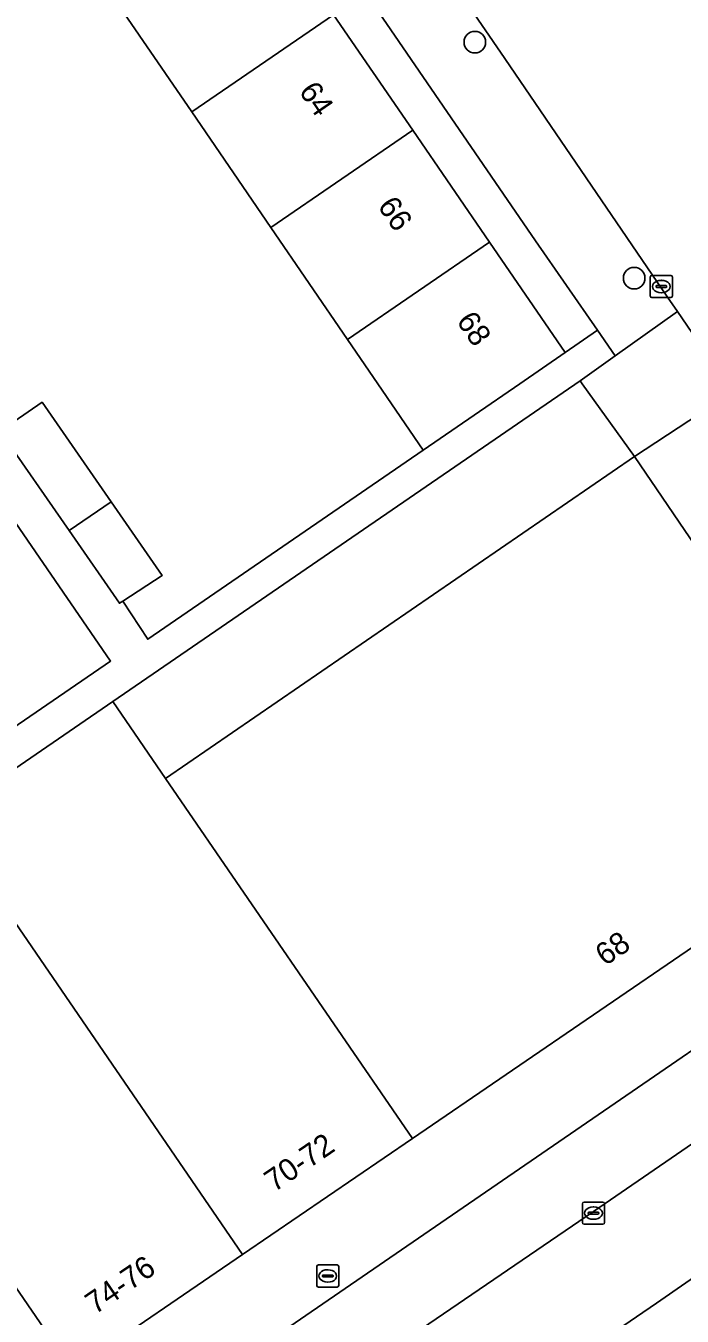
# Model space of a CAD drawing. Extents: x 157445 to 158888, y 383061 to 384688.
# Drawn here: x 158629.2 to 158659, y 383707.8 to 383766.2 of the extents above; entities that cross this region are included whole.
import ezdxf

# ---------------------------------------------------------------- set-up
doc = ezdxf.new("R2010")
doc.units = 0
for name, color, linetype in [('IMGEO_Boom', 7, 'Continuous'), ('IMGEO_Brandkraan', 7, 'Continuous'), ('IMGEO_Erf', 7, 'Continuous'), ('IMGEO_Kolk', 7, 'Continuous'), ('IMGEO_Pand', 7, 'Continuous'), ('IMGEO_Pand_nummerreeks', 7, 'Continuous'), ('IMGEO_Parkeervlak_open', 7, 'Continuous'), ('IMGEO_Rijbaan_lokaal_open', 7, 'Continuous'), ('IMGEO_Voetpad_open', 7, 'Continuous')]:
    doc.layers.add(name, color=color, linetype=linetype)

msp = doc.modelspace()

# ---------------------------------------------------------------- linework, layer by layer
at = {"layer": 'IMGEO_Boom'}
for centre in [(158649.579, 383765.462), (158656.792, 383754.78)]:
    msp.add_circle(centre, 0.489, dxfattribs=at)
at = {"layer": 'IMGEO_Brandkraan'}
for p, q in [((158642.418, 383709.183), (158642.418, 383710.035)), ((158642.493, 383710.109), (158643.345, 383710.109)), ((158643.419, 383710.035), (158643.419, 383709.183)), ((158642.677, 383709.603), (158642.677, 383709.615)), ((158643.115, 383709.566), (158642.717, 383709.566)), ((158642.72, 383709.652), (158643.118, 383709.652)), ((158642.906, 383709.889), (158642.931, 383709.889)), ((158643.161, 383709.615), (158643.161, 383709.603)), ((158643.345, 383709.109), (158642.493, 383709.109)), ((158642.929, 383709.329), (158642.904, 383709.329))]:
    msp.add_line(p, q, dxfattribs=at)
for points in [[(158642.418, 383709.183), (158642.418, 383710.035)], [(158642.493, 383710.109), (158643.345, 383710.109)], [(158643.419, 383710.035), (158643.419, 383709.183)], [(158643.345, 383709.109), (158642.493, 383709.109)]]:
    msp.add_lwpolyline(points, dxfattribs=at)
for centre, radius, start, end in [((158642.495, 383710.033), 0.0765, 91.55205, 178.44795), ((158642.495, 383710.033), 0.0765, 91.55205, 178.44795), ((158643.343, 383710.033), 0.0765, 1.55205, 88.44795), ((158643.343, 383710.033), 0.0765, 1.55205, 88.44795), ((158642.717, 383709.612), 0.0403, 85.87752, 175.75265), ((158642.714, 383709.602), 0.0366, 178.93798, 274.71019), ((158643.118, 383709.609), 0.043, 264.86636, 352.45326), ((158643.122, 383709.614), 0.0386, 1.73085, 96.63898), ((158642.495, 383709.185), 0.0765, 181.55205, 268.44795), ((158642.495, 383709.185), 0.0765, 181.55205, 268.44795), ((158643.343, 383709.185), 0.0765, 271.55205, 358.44795), ((158643.343, 383709.185), 0.0765, 271.55205, 358.44795)]:
    msp.add_arc(centre, radius, start, end, dxfattribs=at)
for centre, major_axis, ratio, start_param, end_param in [((158642.905, 383709.609), (-0.387, 0.002), 0.722429, 4.712389, 7.853982), ((158642.93, 383709.609), (-0.39, 0.002), 0.717154, 1.570796, 4.712389)]:
    msp.add_ellipse(centre, major_axis=major_axis, ratio=ratio, start_param=start_param, end_param=end_param, dxfattribs=at)
at = {"layer": 'IMGEO_Erf'}
for points in [[(158607.339, 383818.984), (158610.969, 383813.689), (158614.406, 383808.677), (158618.139, 383803.232), (158621.835, 383797.841), (158625.403, 383792.638), (158628.9, 383787.537), (158632.547, 383782.218), (158635.984, 383777.205), (158639.6, 383771.932), (158643.183, 383766.706), (158646.77, 383761.474), (158650.244, 383756.407), (158653.669, 383751.412), (158655.135, 383752.418), (158652.33, 383756.474), (158588.131, 383850.092)], [(158621.875, 383729.755), (158633.086, 383737.444), (158586.888, 383804.774)], [(158628.081, 383747.851), (158629.985, 383749.158), (158633.109, 383744.659), (158635.425, 383741.323), (158633.646, 383740.163), (158634.773, 383738.435), (158647.238, 383746.997), (158645.183, 383750), (158643.815, 383751.999), (158640.345, 383757.069), (158636.763, 383762.302), (158633.184, 383767.531), (158629.572, 383772.809), (158626.139, 383777.824)]]:
    msp.add_lwpolyline(points, dxfattribs=at)
msp.add_lwpolyline([(158656.803, 383746.699), (158654.443, 383750), (158654.352, 383750.128), (158633.185, 383735.612), (158635.576, 383732.129)], close=True, dxfattribs=at)
at = {"layer": 'IMGEO_Kolk'}
for p, q in [((158657.522, 383753.975), (158657.522, 383754.827)), ((158657.597, 383754.901), (158658.449, 383754.901)), ((158657.824, 383754.444), (158658.222, 383754.444)), ((158658.01, 383754.681), (158658.035, 383754.681)), ((158658.523, 383754.827), (158658.523, 383753.975)), ((158658.449, 383753.901), (158657.597, 383753.901)), ((158657.781, 383754.395), (158657.781, 383754.407)), ((158658.219, 383754.358), (158657.821, 383754.358)), ((158658.033, 383754.121), (158658.008, 383754.121)), ((158658.265, 383754.407), (158658.265, 383754.395)), ((158654.525, 383712.954), (158655.377, 383712.954)), ((158654.45, 383712.028), (158654.45, 383712.88)), ((158654.709, 383712.448), (158654.709, 383712.46)), ((158655.147, 383712.411), (158654.749, 383712.411)), ((158654.752, 383712.497), (158655.15, 383712.497)), ((158654.938, 383712.734), (158654.963, 383712.734)), ((158655.193, 383712.46), (158655.193, 383712.448)), ((158655.451, 383712.88), (158655.451, 383712.028)), ((158655.377, 383711.954), (158654.525, 383711.954)), ((158654.961, 383712.174), (158654.936, 383712.174))]:
    msp.add_line(p, q, dxfattribs=at)
for points in [[(158657.522, 383753.975), (158657.522, 383754.827)], [(158657.597, 383754.901), (158658.449, 383754.901)], [(158658.523, 383754.827), (158658.523, 383753.975)], [(158658.449, 383753.901), (158657.597, 383753.901)], [(158654.525, 383712.954), (158655.377, 383712.954)], [(158654.45, 383712.028), (158654.45, 383712.88)], [(158655.451, 383712.88), (158655.451, 383712.028)], [(158655.377, 383711.954), (158654.525, 383711.954)]]:
    msp.add_lwpolyline(points, dxfattribs=at)
for centre, radius, start, end in [((158657.599, 383754.825), 0.0765, 91.55205, 178.44795), ((158657.599, 383754.825), 0.0765, 91.55205, 178.44795), ((158657.821, 383754.404), 0.0403, 85.87752, 175.75265), ((158658.226, 383754.406), 0.0386, 1.73085, 96.63898), ((158658.447, 383754.825), 0.0765, 1.55205, 88.44795), ((158658.447, 383754.825), 0.0765, 1.55205, 88.44795), ((158657.599, 383753.977), 0.0765, 181.55205, 268.44795), ((158657.599, 383753.977), 0.0765, 181.55205, 268.44795), ((158657.818, 383754.394), 0.0366, 178.93798, 274.71019), ((158658.222, 383754.401), 0.043, 264.86636, 352.45326), ((158658.447, 383753.977), 0.0765, 271.55205, 358.44795), ((158658.447, 383753.977), 0.0765, 271.55205, 358.44795), ((158654.527, 383712.878), 0.0765, 91.55205, 178.44795), ((158654.527, 383712.878), 0.0765, 91.55205, 178.44795), ((158655.375, 383712.878), 0.0765, 1.55205, 88.44795), ((158655.375, 383712.878), 0.0765, 1.55205, 88.44795), ((158654.749, 383712.457), 0.0403, 85.87752, 175.75265), ((158654.746, 383712.447), 0.0366, 178.93798, 274.71019), ((158655.15, 383712.454), 0.043, 264.86636, 352.45326), ((158655.154, 383712.459), 0.0386, 1.73085, 96.63898), ((158654.527, 383712.03), 0.0765, 181.55205, 268.44795), ((158654.527, 383712.03), 0.0765, 181.55205, 268.44795), ((158655.375, 383712.03), 0.0765, 271.55205, 358.44795), ((158655.375, 383712.03), 0.0765, 271.55205, 358.44795)]:
    msp.add_arc(centre, radius, start, end, dxfattribs=at)
for centre, major_axis, ratio, start_param, end_param in [((158658.009, 383754.401), (-0.387, 0.002), 0.722429, 4.712389, 7.853982), ((158658.034, 383754.401), (-0.39, 0.002), 0.717154, 1.570796, 4.712389), ((158654.937, 383712.454), (-0.387, 0.002), 0.722429, 4.712389, 7.853982), ((158654.962, 383712.454), (-0.39, 0.002), 0.717154, 1.570796, 4.712389)]:
    msp.add_ellipse(centre, major_axis=major_axis, ratio=ratio, start_param=start_param, end_param=end_param, dxfattribs=at)
at = {"layer": 'IMGEO_Pand'}
for points in [[(158643.183, 383766.706), (158639.6, 383771.932), (158633.184, 383767.531), (158636.763, 383762.302)], [(158646.77, 383761.474), (158643.183, 383766.706), (158636.763, 383762.302), (158640.345, 383757.069)], [(158643.815, 383751.999), (158650.244, 383756.407), (158646.77, 383761.474), (158640.345, 383757.069)], [(158643.815, 383751.999), (158645.183, 383750), (158647.238, 383746.997), (158649.547, 383748.583), (158651.612, 383750), (158653.669, 383751.412), (158650.244, 383756.407)], [(158628.081, 383747.851), (158631.205, 383743.352), (158633.109, 383744.659), (158629.985, 383749.158)], [(158667.955, 383730.322), (158665.602, 383733.777), (158656.803, 383746.699), (158635.576, 383732.129), (158646.752, 383715.839)], [(158633.109, 383744.659), (158631.205, 383743.352), (158633.49, 383740.061), (158633.646, 383740.163), (158635.425, 383741.323)], [(158635.576, 383732.129), (158633.185, 383735.612), (158625.509, 383730.343), (158639.063, 383710.588), (158646.752, 383715.839)], [(158625.509, 383730.343), (158622.152, 383728.039), (158624.55, 383724.546), (158620.228, 383721.58), (158631.372, 383705.337), (158639.063, 383710.588)], [(158620.228, 383721.58), (158613.827, 383717.187), (158620.271, 383707.861), (158625.016, 383700.993), (158631.372, 383705.337)]]:
    msp.add_lwpolyline(points, close=True, dxfattribs=at)
at = {"layer": 'IMGEO_Parkeervlak_open'}
msp.add_lwpolyline([(158634.456, 383692.423), (158657.801, 383708.382), (158663.317, 383712.194), (158662.943, 383717.605), (158662.94, 383717.656), (158662.941, 383717.718), (158662.948, 383717.78), (158662.96, 383717.841), (158662.978, 383717.901), (158663.001, 383717.959), (158663.029, 383718.015), (158663.062, 383718.068), (158663.099, 383718.117), (158663.141, 383718.164), (158663.187, 383718.206), (158661.211, 383716.831), (158654.956, 383712.528), (158633.296, 383697.747)], dxfattribs=at)
at = {"layer": 'IMGEO_Rijbaan_lokaal_open'}
msp.add_lwpolyline([(158663.297, 383762.692), (158663.291, 383762.701), (158662.043, 383764.496), (158657.617, 383771.002), (158655.585, 383773.972), (158654.348, 383775.779), (158652.509, 383778.467), (158652.377, 383778.67), (158644.96, 383773.449), (158645.69, 383772.392), (158650.939, 383764.724), (158658.306, 383753.912), (158658.76, 383753.265), (158660.983, 383750), (158661.242, 383749.62), (158664.575, 383744.763), (158665.812, 383745.501), (158672.092, 383749.75), (158671.923, 383750), (158670.001, 383752.833), (158669.879, 383753.01), (158669.151, 383754.068), (158668.672, 383754.773), (158665.777, 383759.033)], close=True, dxfattribs=at)
msp.add_lwpolyline([(158633.296, 383697.747), (158654.956, 383712.528), (158661.211, 383716.831), (158663.187, 383718.206), (158670.457, 383723.167), (158670.634, 383723.285), (158668.641, 383726.152), (158630.998, 383700.327)], dxfattribs=at)
at = {"layer": 'IMGEO_Voetpad_open'}
for points in [[(158588.131, 383850.092), (158652.33, 383756.474), (158655.135, 383752.418), (158655.938, 383751.256), (158658.76, 383753.265), (158658.306, 383753.912), (158650.939, 383764.724), (158645.69, 383772.392), (158644.96, 383773.449), (158644.601, 383773.986), (158634.215, 383789.176), (158633.85, 383789.701), (158630.582, 383794.482), (158626.819, 383799.966), (158601.546, 383836.912)], [(158586.888, 383804.774), (158633.086, 383737.444), (158621.875, 383729.755)], [(158625.509, 383730.343), (158633.185, 383735.612), (158654.352, 383750.128), (158655.938, 383751.256), (158655.135, 383752.418), (158653.669, 383751.412), (158651.612, 383750), (158649.547, 383748.583), (158647.238, 383746.997), (158634.773, 383738.435), (158633.646, 383740.163), (158633.49, 383740.061), (158631.205, 383743.352), (158628.081, 383747.851)], [(158666.574, 383741.844), (158664.575, 383744.763), (158661.242, 383749.62), (158656.803, 383746.699), (158665.602, 383733.777), (158667.955, 383730.322), (158669.758, 383727.674), (158669.152, 383726.536), (158671.156, 383723.64), (158672.497, 383722.885), (158670.846, 383729.716), (158671.905, 383729.972), (158671.525, 383731.402), (158671.019, 383732.792)], [(158663.317, 383712.194), (158657.801, 383708.382), (158634.456, 383692.423)]]:
    msp.add_lwpolyline(points, dxfattribs=at)
for points in [[(158658.76, 383753.265), (158655.938, 383751.256), (158654.352, 383750.128), (158654.443, 383750), (158656.803, 383746.699), (158661.242, 383749.62), (158660.983, 383750)], [(158668.641, 383726.152), (158669.152, 383726.536), (158669.758, 383727.674), (158667.955, 383730.322), (158646.752, 383715.839), (158639.063, 383710.588), (158631.372, 383705.337), (158625.016, 383700.993), (158620.976, 383698.331), (158621.483, 383698.02), (158622.017, 383697.756), (158622.572, 383697.54), (158623.144, 383697.375), (158623.616, 383697.279), (158624.146, 383697.217), (158624.679, 383697.203), (158625.212, 383697.236), (158625.74, 383697.317), (158626.258, 383697.444), (158626.762, 383697.618), (158627.25, 383697.835), (158627.716, 383698.096), (158627.837, 383698.173), (158630.998, 383700.327)]]:
    msp.add_lwpolyline(points, close=True, dxfattribs=at)

# ---------------------------------------------------------------- texts
at = {"layer": 'IMGEO_Pand_nummerreeks'}
for s, rotation, p in [('64', 304.43607, (158641.584, 383763.238)), ('66', 304.43607, (158645.149, 383758.038)), ('68', 304.43607, (158648.716, 383752.836)), ('68', 34.33736, (158655.475, 383723.614)), ('70-72', 34.33163, (158640.493, 383713.381)), ('74-76', 34.3259, (158632.383, 383707.843))]:
    msp.add_text(s, height=1, rotation=rotation, dxfattribs=at).set_placement(p)

doc.saveas('drawing.dxf')
